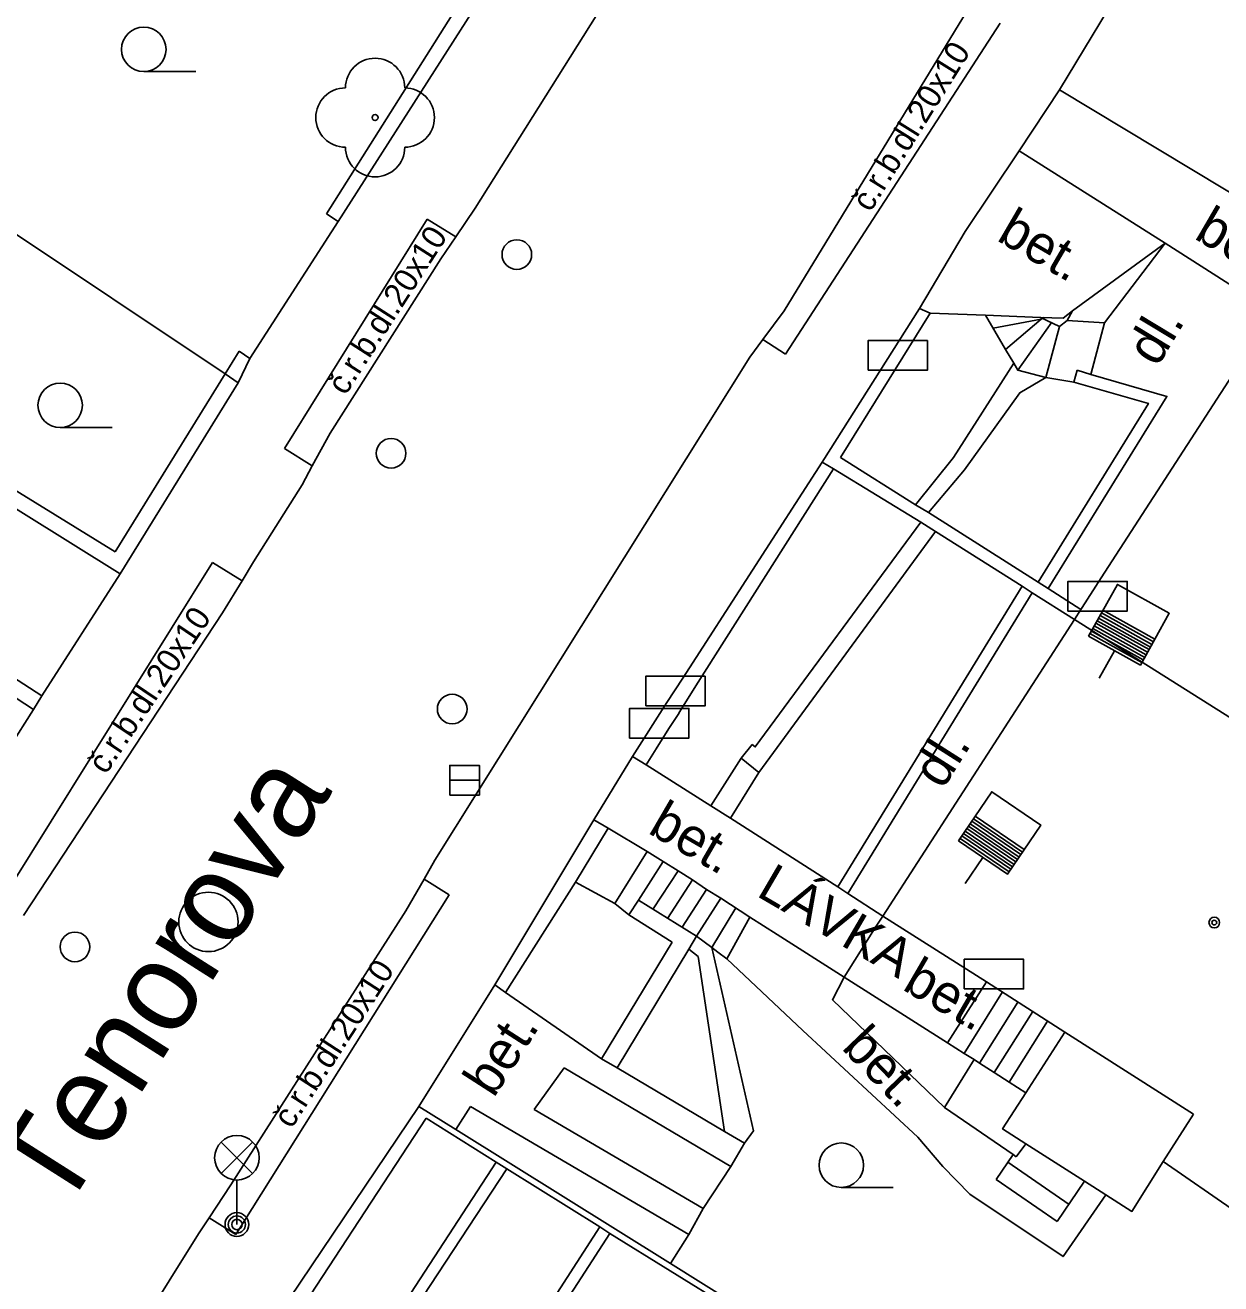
# Model space of a CAD drawing. Extents: x -595546 to -593986, y -1160845 to -1159202.
# Drawn here: x -594818.87 to -594798.71, y -1160812.74 to -1160791.52 of the extents above; entities that cross this region are included whole.
import ezdxf

# ---------------------------------------------------------------- set-up
doc = ezdxf.new("R2010")
doc.units = 0
for name, color, linetype in [('Level 22', 7, 'Continuous'), ('Level 24', 7, 'Continuous'), ('Level 27', 7, 'Continuous'), ('Level 28', 7, 'Continuous'), ('Level 33', 7, 'Continuous'), ('Level 36', 7, 'Continuous'), ('Level 39', 7, 'Continuous'), ('Nazvy ulic', 7, 'Continuous'), ('TM - budovy zdene_ betonove - VP', 7, 'Continuous'), ('TM - komunikace - VP', 7, 'Continuous'), ('TM - plot drateny_ kovovy - VP', 7, 'Continuous'), ('TM - plot dreveny - VP', 7, 'Continuous'), ('TM - podezdivka plotu - VP', 7, 'Continuous'), ('TM - popis objektu', 7, 'Continuous'), ('TM - popis povrchu', 7, 'Continuous'), ('TM - rozhrani mezi zpev. plochami mezi sebou - VP', 7, 'Continuous'), ('TM - rozhrani ploch obecne - VP', 7, 'Continuous'), ('TM - schody - VP', 7, 'Continuous'), ('TM - vjezd na pozemek', 7, 'Continuous'), ('TM - zed operna - VP', 7, 'Continuous')]:
    doc.layers.add(name, color=color, linetype=linetype)

msp = doc.modelspace()

# ---------------------------------------------------------------- linework, layer by layer
at = {"layer": 'Level 22'}
msp.add_circle((-594812.97, -1160793.08), 0.05, dxfattribs=at)
for centre, start, end in [((-594812.97, -1160792.58), 0, 180), ((-594813.47, -1160793.08), 90, 270), ((-594812.47, -1160793.08), 270, 90), ((-594812.97, -1160793.58), 180, 0)]:
    msp.add_arc(centre, 0.5, start, end, dxfattribs=at)
at = {"layer": 'Level 24'}
for points in [[(-594804.658, -1160797.339), (-594803.658, -1160797.339), (-594803.658, -1160796.839), (-594804.658, -1160796.839)], [(-594801.287, -1160801.398), (-594800.287, -1160801.398), (-594800.287, -1160800.898), (-594801.287, -1160800.898)], [(-594808.407, -1160802.998), (-594807.407, -1160802.998), (-594807.407, -1160802.498), (-594808.407, -1160802.498)], [(-594808.678, -1160803.539), (-594807.678, -1160803.539), (-594807.678, -1160803.039), (-594808.678, -1160803.039)], [(-594803.037, -1160807.768), (-594802.037, -1160807.768), (-594802.037, -1160807.268), (-594803.037, -1160807.268)]]:
    msp.add_lwpolyline(points, close=True, dxfattribs=at)
at = {"layer": 'Level 27'}
msp.add_line((-594811.71, -1160804.25), (-594811.21, -1160804.25), dxfattribs=at)
msp.add_lwpolyline([(-594811.71, -1160804.5), (-594811.21, -1160804.5), (-594811.21, -1160804), (-594811.71, -1160804)], close=True, dxfattribs=at)
msp.add_circle((-594815.78, -1160806.64), 0.5, dxfattribs=at)
at = {"layer": 'Level 28'}
for p, q in [((-594800.77, -1160801.517), (-594799.897, -1160802.005)), ((-594800.745, -1160801.474), (-594799.872, -1160801.961)), ((-594800.721, -1160801.43), (-594799.848, -1160801.917)), ((-594800.697, -1160801.386), (-594799.823, -1160801.874)), ((-594800.892, -1160801.736), (-594800.018, -1160802.223)), ((-594800.867, -1160801.692), (-594799.994, -1160802.179)), ((-594800.843, -1160801.648), (-594799.97, -1160802.136)), ((-594800.818, -1160801.605), (-594799.945, -1160802.092)), ((-594800.794, -1160801.561), (-594799.921, -1160802.048)), ((-594800.916, -1160801.779), (-594800.043, -1160802.267)), ((-594800.504, -1160802.067), (-594800.762, -1160802.529)), ((-594802.91, -1160804.942), (-594802.083, -1160805.504)), ((-594802.882, -1160804.901), (-594802.054, -1160805.462)), ((-594802.854, -1160804.859), (-594802.026, -1160805.421)), ((-594803.05, -1160805.149), (-594802.223, -1160805.71)), ((-594803.022, -1160805.107), (-594802.195, -1160805.669)), ((-594802.994, -1160805.066), (-594802.167, -1160805.628)), ((-594802.966, -1160805.025), (-594802.139, -1160805.586)), ((-594802.938, -1160804.983), (-594802.111, -1160805.545)), ((-594803.106, -1160805.231), (-594802.279, -1160805.793)), ((-594803.078, -1160805.19), (-594802.251, -1160805.752)), ((-594802.721, -1160805.554), (-594803.019, -1160805.992))]:
    msp.add_line(p, q, dxfattribs=at)
for points in [[(-594800.94, -1160801.823), (-594800.067, -1160802.31), (-594799.58, -1160801.437), (-594800.453, -1160800.95)], [(-594803.135, -1160805.273), (-594802.307, -1160805.835), (-594801.745, -1160805.007), (-594802.573, -1160804.445)]]:
    msp.add_lwpolyline(points, close=True, dxfattribs=at)
for centre in [(-594810.58, -1160795.39), (-594812.7, -1160798.74), (-594811.67, -1160803.05), (-594818.03, -1160807.06)]:
    msp.add_circle(centre, 0.25, dxfattribs=at)
at = {"layer": 'Level 33'}
for p, q in [((-594815.565, -1160810.88), (-594815.035, -1160810.35)), ((-594815.565, -1160810.35), (-594815.035, -1160810.88)), ((-594815.3, -1160810.99), (-594815.3, -1160811.74))]:
    msp.add_line(p, q, dxfattribs=at)
for centre, radius in [((-594815.3, -1160810.615), 0.375), ((-594815.3, -1160811.74), 0.2), ((-594815.3, -1160811.74), 0.145), ((-594815.3, -1160811.74), 0.0876)]:
    msp.add_circle(centre, radius, dxfattribs=at)
at = {"layer": 'Level 36'}
for p, q in [((-594816.87, -1160792.305), (-594815.995, -1160792.305)), ((-594818.28, -1160798.305), (-594817.405, -1160798.305)), ((-594805.11, -1160811.115), (-594804.235, -1160811.115))]:
    msp.add_line(p, q, dxfattribs=at)
for centre in [(-594816.87, -1160791.93), (-594818.28, -1160797.93), (-594805.11, -1160810.74)]:
    msp.add_circle(centre, 0.375, dxfattribs=at)
at = {"layer": 'Level 39'}
for radius in [0.09, 0.0398]:
    msp.add_circle((-594798.82, -1160806.65), radius, dxfattribs=at)
at = {"layer": 'TM - budovy zdene_ betonove - VP'}
for points in [[(-594801.43, -1160792.61), (-594800.2, -1160790.57)], [(-594801.43, -1160792.61), (-594798.1, -1160794.62)], [(-594801.07, -1160801.37), (-594801.05, -1160801.34), (-594800.73, -1160800.84), (-594797.83, -1160796.36)], [(-594804.41, -1160806.54), (-594801.18, -1160801.54)], [(-594801.18, -1160801.54), (-594801.07, -1160801.37)], [(-594793.28, -1160806.52), (-594801.18, -1160801.54)], [(-594802.66, -1160807.65), (-594804.41, -1160806.54)], [(-594801.34, -1160808.5), (-594802.66, -1160807.65)], [(-594799.17, -1160809.88), (-594801.34, -1160808.5)], [(-594799.68, -1160810.68), (-594799.17, -1160809.88)], [(-594798.46, -1160811.52), (-594799.68, -1160810.68)]]:
    msp.add_lwpolyline(points, dxfattribs=at)
at = {"layer": 'TM - komunikace - VP'}
for points in [[(-594806.45, -1160786.92), (-594811.28, -1160794.61)], [(-594806.07, -1160796.34), (-594802.92, -1160791.17)], [(-594811.28, -1160794.61), (-594811.61, -1160795.09)], [(-594811.61, -1160795.09), (-594811.86, -1160795.46)], [(-594811.86, -1160795.46), (-594813.73, -1160798.4)], [(-594806.43, -1160796.82), (-594806.07, -1160796.34)], [(-594806.65, -1160797.12), (-594806.43, -1160796.82)], [(-594811.96, -1160805.6), (-594806.65, -1160797.12)], [(-594813.73, -1160798.4), (-594814.03, -1160798.95)], [(-594814.03, -1160798.95), (-594814.2, -1160799.27)], [(-594814.2, -1160799.27), (-594815.02, -1160800.57)], [(-594815.21, -1160800.89), (-594815.02, -1160800.57)], [(-594815.54, -1160801.43), (-594815.21, -1160800.89)], [(-594818.9, -1160806.53), (-594815.54, -1160801.43)], [(-594812.14, -1160805.92), (-594811.96, -1160805.6)], [(-594812.45, -1160806.45), (-594812.14, -1160805.92)], [(-594815.4, -1160811.07), (-594812.45, -1160806.45)], [(-594815.77, -1160811.63), (-594815.4, -1160811.07)], [(-594815.95, -1160811.9), (-594815.77, -1160811.63)], [(-594829.59, -1160833.74), (-594815.95, -1160811.9)]]:
    msp.add_lwpolyline(points, dxfattribs=at)
at = {"layer": 'TM - plot drateny_ kovovy - VP'}
for points in [[(-594806.38, -1160782.97), (-594813.79, -1160794.7)], [(-594815.5, -1160797.4), (-594819.31, -1160794.86), (-594820.49, -1160794.09)], [(-594803.02, -1160795), (-594803.79, -1160796.3)], [(-594805.12, -1160798.81), (-594803.61, -1160796.38)], [(-594815.26, -1160797.02), (-594815.5, -1160797.4)], [(-594808.02, -1160803.38), (-594807.86, -1160803.14), (-594807.83, -1160803.09), (-594807.56, -1160802.66), (-594805.24, -1160799)], [(-594803.86, -1160799.61), (-594805.12, -1160798.81)], [(-594803.64, -1160799.74), (-594803.86, -1160799.61)], [(-594801.79, -1160800.91), (-594803.64, -1160799.74)], [(-594818.59, -1160802.83), (-594822.7, -1160800.17)], [(-594801.62, -1160801.02), (-594801.79, -1160800.91)], [(-594801.07, -1160801.37), (-594801.62, -1160801.02)], [(-594819.13, -1160803.69), (-594818.73, -1160803.06)], [(-594808.23, -1160803.72), (-594808.02, -1160803.38)], [(-594808.4, -1160803.99), (-594808.23, -1160803.72)], [(-594807.31, -1160804.68), (-594808.4, -1160803.99)], [(-594806.98, -1160804.89), (-594807.31, -1160804.68)], [(-594805.17, -1160806.05), (-594806.98, -1160804.89)], [(-594809.59, -1160805.97), (-594809.04, -1160805.06)], [(-594810.77, -1160807.83), (-594809.59, -1160805.97)], [(-594805, -1160806.16), (-594805.17, -1160806.05)], [(-594804.41, -1160806.54), (-594805, -1160806.16)], [(-594814.68, -1160813.87), (-594812.11, -1160809.95)], [(-594812.11, -1160809.95), (-594810.93, -1160810.69)], [(-594810.93, -1160810.69), (-594810.75, -1160810.8)], [(-594810.75, -1160810.8), (-594809.18, -1160811.78)], [(-594809.18, -1160811.78), (-594809.01, -1160811.89)], [(-594809.01, -1160811.89), (-594806.98, -1160813.15)]]:
    msp.add_lwpolyline(points, dxfattribs=at)
at = {"layer": 'TM - plot dreveny - VP'}
for points in [[(-594815.5, -1160797.4), (-594817.35, -1160800.4)], [(-594817.35, -1160800.4), (-594821.33, -1160797.95)]]:
    msp.add_lwpolyline(points, dxfattribs=at)
at = {"layer": 'TM - podezdivka plotu - VP'}
for points in [[(-594813.59, -1160794.83), (-594807.97, -1160786.04)], [(-594813.79, -1160794.7), (-594813.59, -1160794.83)], [(-594803.79, -1160796.3), (-594805.43, -1160798.89)], [(-594803.61, -1160796.38), (-594803.79, -1160796.3)], [(-594815.08, -1160797.14), (-594815.26, -1160797.02)], [(-594815.28, -1160797.55), (-594815.08, -1160797.14)], [(-594801.66, -1160797.46), (-594802.13, -1160797.34), (-594802.2, -1160797.22)], [(-594815.28, -1160797.55), (-594815.5, -1160797.4)], [(-594803.64, -1160799.74), (-594803.03, -1160799.02), (-594802.1, -1160797.72), (-594801.66, -1160797.46)], [(-594801.62, -1160801.02), (-594799.62, -1160797.78), (-594800.9, -1160797.41)], [(-594801.19, -1160797.54), (-594801.13, -1160797.34)], [(-594800.9, -1160797.41), (-594801.13, -1160797.34)], [(-594817.27, -1160800.77), (-594815.28, -1160797.55)], [(-594817.27, -1160800.77), (-594821.46, -1160798.16)], [(-594805.43, -1160798.89), (-594807.78, -1160802.53), (-594808.05, -1160802.94), (-594808.63, -1160803.85)], [(-594805.24, -1160799), (-594805.43, -1160798.89)], [(-594803.77, -1160799.9), (-594805.24, -1160799)], [(-594803.52, -1160800.06), (-594806.5, -1160804.12)], [(-594803.52, -1160800.06), (-594803.77, -1160799.9)], [(-594802.06, -1160800.98), (-594803.52, -1160800.06)], [(-594818.73, -1160803.06), (-594822.83, -1160800.38)], [(-594805, -1160806.16), (-594801.89, -1160801.09)], [(-594801.89, -1160801.09), (-594802.06, -1160800.98)], [(-594801.18, -1160801.54), (-594801.89, -1160801.09)], [(-594808.63, -1160803.85), (-594808.4, -1160803.99)], [(-594806.5, -1160804.12), (-594806.8, -1160803.88)], [(-594806.5, -1160804.12), (-594806.98, -1160804.89)], [(-594809.28, -1160804.92), (-594810.95, -1160807.7)], [(-594809.04, -1160805.06), (-594809.28, -1160804.92)], [(-594807.55, -1160806.88), (-594807.68, -1160807.1)], [(-594807.68, -1160807.1), (-594808.89, -1160809.1)], [(-594807.29, -1160807.07), (-594806.59, -1160810.16), (-594806.74, -1160810.37)], [(-594810.95, -1160807.7), (-594810.77, -1160807.83)], [(-594808.89, -1160809.1), (-594809.15, -1160808.95)], [(-594812.23, -1160809.75), (-594815.49, -1160814.59)], [(-594811.61, -1160810.14), (-594812.23, -1160809.75)], [(-594807.99, -1160812.4), (-594811.61, -1160810.14)], [(-594806.74, -1160810.37), (-594807.08, -1160810.17)], [(-594813.32, -1160814.72), (-594810.75, -1160810.8)], [(-594811.55, -1160815.82), (-594809.01, -1160811.89)], [(-594797.67, -1160818.86), (-594807.99, -1160812.4)]]:
    msp.add_lwpolyline(points, dxfattribs=at)
at = {"layer": 'TM - rozhrani mezi zpev. plochami mezi sebou - VP'}
for points in [[(-594802.43, -1160791.49), (-594806.05, -1160797.07)], [(-594814.5, -1160798.66), (-594812.09, -1160794.79)], [(-594812.09, -1160794.79), (-594811.61, -1160795.09)], [(-594806.43, -1160796.82), (-594806.05, -1160797.07)], [(-594814.5, -1160798.66), (-594814.03, -1160798.95)], [(-594819.8, -1160807.12), (-594815.71, -1160800.58)], [(-594815.21, -1160800.89), (-594815.71, -1160800.58)], [(-594811.72, -1160806.18), (-594812.14, -1160805.92)], [(-594811.72, -1160806.18), (-594815.32, -1160811.91)], [(-594815.32, -1160811.91), (-594815.77, -1160811.63)]]:
    msp.add_lwpolyline(points, dxfattribs=at)
at = {"layer": 'TM - rozhrani ploch obecne - VP'}
for points in [[(-594799.65, -1160795.2), (-594802.11, -1160793.64)], [(-594801.21, -1160796.34), (-594799.65, -1160795.2)], [(-594799.65, -1160795.2), (-594800.67, -1160796.54)], [(-594797.83, -1160796.36), (-594799.65, -1160795.2)], [(-594803.61, -1160796.38), (-594802.68, -1160796.41)], [(-594802.2, -1160797.22), (-594802.34, -1160796.99), (-594802.68, -1160796.41)], [(-594802.68, -1160796.41), (-594801.75, -1160796.45)], [(-594801.75, -1160796.45), (-594801.37, -1160796.46), (-594801.21, -1160796.34)], [(-594801.75, -1160796.45), (-594801.43, -1160796.6)], [(-594801.3, -1160796.5), (-594801.21, -1160796.34)], [(-594801.43, -1160796.6), (-594801.3, -1160796.5)], [(-594800.67, -1160796.54), (-594801.3, -1160796.5)], [(-594800.67, -1160796.54), (-594800.9, -1160797.41)], [(-594801.66, -1160797.46), (-594801.19, -1160797.54)], [(-594809.04, -1160805.06), (-594808.38, -1160805.45)], [(-594808.93, -1160806.33), (-594808.38, -1160805.45)], [(-594808.38, -1160805.45), (-594808.11, -1160805.62), (-594807.86, -1160805.78), (-594807.62, -1160805.93), (-594807.38, -1160806.09), (-594807.14, -1160806.24), (-594806.65, -1160806.56)], [(-594809.59, -1160805.97), (-594808.93, -1160806.33)], [(-594808.69, -1160806.52), (-594808.93, -1160806.33)], [(-594808.53, -1160806.27), (-594808.69, -1160806.52)], [(-594808.53, -1160806.27), (-594807.55, -1160806.88)], [(-594807.04, -1160807.26), (-594806.65, -1160806.56)], [(-594806.65, -1160806.56), (-594806.19, -1160806.85)], [(-594804.52, -1160806.71), (-594804.41, -1160806.54)], [(-594806.19, -1160806.85), (-594805.06, -1160807.57)], [(-594805.06, -1160807.57), (-594804.52, -1160806.71)], [(-594807.55, -1160806.88), (-594807.29, -1160807.07)], [(-594807.04, -1160807.26), (-594807.19, -1160807.15), (-594807.29, -1160807.07)], [(-594803.4, -1160810.76), (-594803.82, -1160810.27), (-594805.76, -1160808.47), (-594807.04, -1160807.26)], [(-594803.37, -1160809.77), (-594805.26, -1160807.95), (-594805.06, -1160807.57)], [(-594805.06, -1160807.57), (-594803.32, -1160808.68)], [(-594803.32, -1160808.68), (-594802.66, -1160807.65)], [(-594809.15, -1160808.95), (-594810.77, -1160807.83)], [(-594802, -1160809.52), (-594801.34, -1160808.5)], [(-594803.32, -1160808.68), (-594803.04, -1160808.86), (-594802.87, -1160808.96)], [(-594803.37, -1160809.77), (-594802.87, -1160808.96)], [(-594802.87, -1160808.96), (-594802.78, -1160809.02), (-594802.53, -1160809.18), (-594802.28, -1160809.34), (-594802, -1160809.52)], [(-594809.78, -1160809.1), (-594810.29, -1160809.8)], [(-594806.97, -1160810.76), (-594809.78, -1160809.1)], [(-594808.89, -1160809.1), (-594807.08, -1160810.17)], [(-594802, -1160809.52), (-594802.39, -1160810.13), (-594802, -1160810.38)], [(-594811.36, -1160809.75), (-594811.61, -1160810.14)], [(-594811.36, -1160809.75), (-594807.68, -1160811.91)], [(-594810.29, -1160809.8), (-594807.44, -1160811.47)], [(-594803.37, -1160809.77), (-594802.21, -1160810.56)], [(-594806.74, -1160810.37), (-594806.97, -1160810.76)], [(-594802.16, -1160810.6), (-594802, -1160810.38)], [(-594802, -1160810.38), (-594801.01, -1160811.01)], [(-594802.5, -1160810.98), (-594802.21, -1160810.56)], [(-594802.21, -1160810.56), (-594802.16, -1160810.6)], [(-594806.97, -1160810.76), (-594807.44, -1160811.47)], [(-594800.65, -1160811.24), (-594801.37, -1160812.28), (-594802.94, -1160811.23), (-594803.4, -1160810.76)], [(-594800.65, -1160811.24), (-594800.21, -1160811.52), (-594799.68, -1160810.68)], [(-594802.5, -1160810.98), (-594801.47, -1160811.69)], [(-594801.47, -1160811.69), (-594801.01, -1160811.01)], [(-594801.01, -1160811.01), (-594800.65, -1160811.24)], [(-594807.44, -1160811.47), (-594807.68, -1160811.91)], [(-594807.68, -1160811.91), (-594807.99, -1160812.4)]]:
    msp.add_lwpolyline(points, dxfattribs=at)
at = {"layer": 'TM - schody - VP'}
for points in [[(-594801.7, -1160796.45), (-594801.74, -1160796.48), (-594802.55, -1160796.63)], [(-594801.7, -1160796.45), (-594801.74, -1160796.48), (-594802.34, -1160796.99)], [(-594801.56, -1160796.53), (-594802.13, -1160797.34)], [(-594801.66, -1160797.46), (-594801.43, -1160796.6)], [(-594808.53, -1160806.27), (-594808.11, -1160805.62)], [(-594808.28, -1160806.42), (-594807.86, -1160805.78)], [(-594808.04, -1160806.58), (-594807.62, -1160805.93)], [(-594807.79, -1160806.73), (-594807.38, -1160806.09)], [(-594807.55, -1160806.88), (-594807.14, -1160806.24)], [(-594806.89, -1160806.4), (-594807.29, -1160807.07)], [(-594803.04, -1160808.86), (-594802.39, -1160807.82)], [(-594802.78, -1160809.02), (-594802.13, -1160807.99)], [(-594802.53, -1160809.18), (-594801.88, -1160808.15)], [(-594802.28, -1160809.34), (-594801.63, -1160808.31)], [(-594802.3, -1160810.69), (-594801.27, -1160811.4)]]:
    msp.add_lwpolyline(points, dxfattribs=at)
at = {"layer": 'TM - vjezd na pozemek'}
for points in [[(-594801.43, -1160792.61), (-594802.11, -1160793.64)], [(-594802.11, -1160793.64), (-594803.02, -1160795)], [(-594815.08, -1160797.14), (-594813.59, -1160794.83)], [(-594818.59, -1160802.83), (-594817.27, -1160800.77)], [(-594818.73, -1160803.06), (-594818.59, -1160802.83)], [(-594808.63, -1160803.85), (-594809.28, -1160804.92)], [(-594810.95, -1160807.7), (-594812.23, -1160809.75)]]:
    msp.add_lwpolyline(points, dxfattribs=at)
at = {"layer": 'TM - zed operna - VP'}
for points in [[(-594802.2, -1160797.22), (-594803.22, -1160798.81), (-594803.86, -1160799.61)], [(-594801.19, -1160797.54), (-594799.93, -1160797.9), (-594801.79, -1160800.91)], [(-594803.77, -1160799.9), (-594806.56, -1160803.69), (-594806.61, -1160803.65)], [(-594805.17, -1160806.05), (-594802.06, -1160800.98)], [(-594806.8, -1160803.88), (-594806.61, -1160803.65)], [(-594806.8, -1160803.88), (-594807.31, -1160804.68)], [(-594808.69, -1160806.52), (-594807.96, -1160806.98)], [(-594807.96, -1160806.98), (-594809.15, -1160808.95)], [(-594807.68, -1160807.1), (-594807.52, -1160807.22)], [(-594807.52, -1160807.22), (-594807.08, -1160810.17)], [(-594813.49, -1160814.62), (-594810.93, -1160810.69)], [(-594811.72, -1160815.72), (-594809.18, -1160811.78)]]:
    msp.add_lwpolyline(points, dxfattribs=at)

# ---------------------------------------------------------------- texts
at = {"layer": 'Nazvy ulic'}
msp.add_text('Tenorova', height=1.5, rotation=57.591, dxfattribs=at).set_placement((-594818.225, -1160811.591))
at = {"layer": 'TM - popis objektu'}
msp.add_text('LÁVKA', height=0.65, rotation=329.6864, dxfattribs=at).set_placement((-594806.56, -1160806.19))
at = {"layer": 'TM - popis povrchu'}
for s, height, rotation, p in [('č.r.b.dl.20x10', 0.4, 58.012, (-594804.62, -1160794.69)), ('bet.', 0.65, 329.82, (-594799.18, -1160795.11)), ('bet.', 0.65, 329.82, (-594802.51, -1160795.14)), ('č.r.b.dl.20x10', 0.4, 57.2999, (-594813.47, -1160797.78)), ('dl.', 0.65, 58.8885, (-594799.78, -1160797.3)), ('č.r.b.dl.20x10', 0.4, 56.0881, (-594817.51, -1160804.17)), ('dl.', 0.65, 57.5768, (-594803.4, -1160804.42)), ('bet.', 0.65, 329.82, (-594808.39, -1160805.13)), ('bet.', 0.65, 329.82, (-594804.1, -1160807.77)), ('č.r.b.dl.20x10', 0.4, 57, (-594814.38, -1160810.14)), ('bet.', 0.65, 313.8046, (-594805.12, -1160808.77)), ('bet.', 0.65, 57.2858, (-594810.97, -1160809.62))]:
    msp.add_text(s, height=height, rotation=rotation, dxfattribs=at).set_placement(p)

doc.saveas('drawing.dxf')
